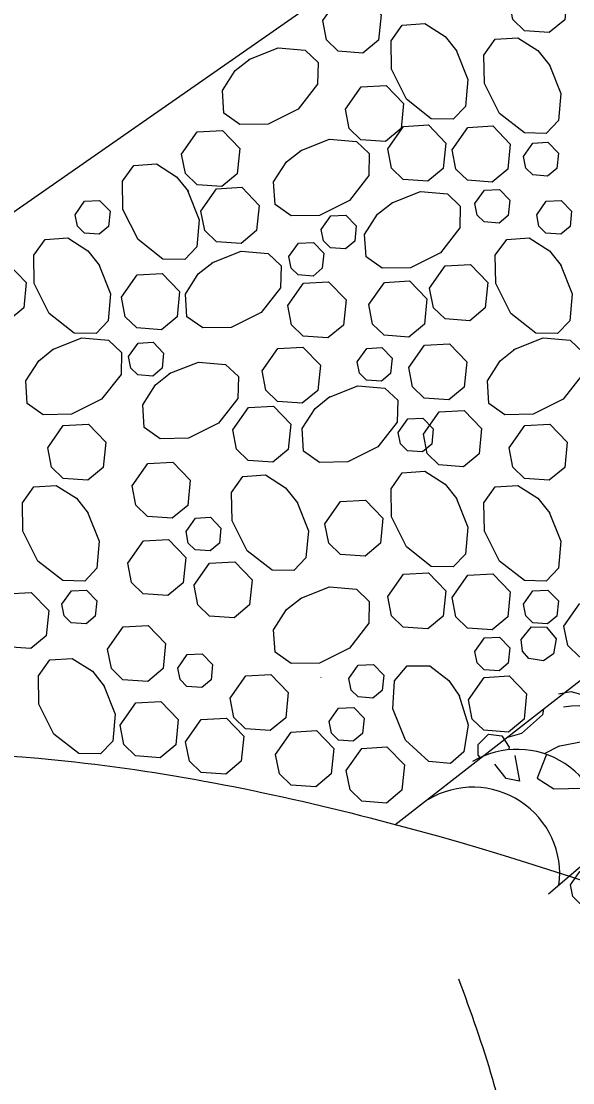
# Model space of a CAD drawing. Extents: x 6707406 to 6714471, y 1868570 to 1872341.
# Drawn here: x 6710587.1 to 6710648.3, y 1870316.7 to 1870434.5 of the extents above; entities that cross this region are included whole.
import ezdxf

# ---------------------------------------------------------------- set-up
doc = ezdxf.new("R2010")
doc.units = 0
doc.layers.add('60 Nongeo Data', color=7, linetype='Continuous')

msp = doc.modelspace()

# ---------------------------------------------------------------- linework, layer by layer
at = {"layer": '60 Nongeo Data'}
for p, q in [((6710451.72, 1870319.56), (6710722.11, 1870508.07)), ((6710705.7, 1870405.58), (6710628.54, 1870345.3)), ((6710717.45, 1870399.22), (6710645.56, 1870337.65))]:
    msp.add_line(p, q, dxfattribs=at)
for points in [[(6710641.22, 1870436.85), (6710642.96, 1870439.32), (6710645.73, 1870439.48), (6710647.66, 1870437.48), (6710647.39, 1870434.68), (6710645.67, 1870433.25), (6710642.93, 1870433.45), (6710641.64, 1870434.7), (6710641.22, 1870436.85)], [(6710620.55, 1870434.58), (6710622.29, 1870437.06), (6710625.06, 1870437.22), (6710627, 1870435.21), (6710626.72, 1870432.41), (6710625, 1870430.98), (6710622.26, 1870431.18), (6710620.97, 1870432.43), (6710620.55, 1870434.58)], [(6710635.33, 1870431.31), (6710636.62, 1870428.06), (6710636.36, 1870425.07), (6710635.01, 1870423.65), (6710632.58, 1870423.7), (6710629.83, 1870425.85), (6710628.16, 1870429.19), (6710628.11, 1870432.33), (6710629.36, 1870434.09), (6710631.86, 1870434.26), (6710634.1, 1870432.83), (6710635.41, 1870431.18)], [(6710645.64, 1870429.74), (6710646.93, 1870426.48), (6710646.67, 1870423.49), (6710645.32, 1870422.07), (6710642.9, 1870422.12), (6710640.14, 1870424.27), (6710638.47, 1870427.61), (6710638.42, 1870430.75), (6710639.68, 1870432.52), (6710642.18, 1870432.68), (6710644.41, 1870431.25), (6710645.72, 1870429.61)], [(6710612.35, 1870430.27), (6710615.61, 1870431.56), (6710618.6, 1870431.3), (6710620.02, 1870429.95), (6710619.97, 1870427.53), (6710617.82, 1870424.77), (6710614.48, 1870423.1), (6710611.34, 1870423.05), (6710609.58, 1870424.31), (6710609.41, 1870426.81), (6710610.84, 1870429.04), (6710612.49, 1870430.35)], [(6710623.06, 1870424.77), (6710624.8, 1870427.25), (6710627.58, 1870427.4), (6710629.51, 1870425.4), (6710629.23, 1870422.6), (6710627.51, 1870421.17), (6710624.77, 1870421.37), (6710623.48, 1870422.62), (6710623.06, 1870424.77)], [(6710604.88, 1870419.76), (6710606.62, 1870422.24), (6710609.4, 1870422.4), (6710611.33, 1870420.39), (6710611.05, 1870417.59), (6710609.34, 1870416.16), (6710606.59, 1870416.36), (6710605.3, 1870417.61), (6710604.88, 1870419.76)], [(6710627.74, 1870420.37), (6710629.48, 1870422.84), (6710632.25, 1870423), (6710634.18, 1870421), (6710633.9, 1870418.19), (6710632.19, 1870416.77), (6710629.45, 1870416.96), (6710628.16, 1870418.22), (6710627.74, 1870420.37)], [(6710634.89, 1870420.26), (6710636.63, 1870422.74), (6710639.41, 1870422.89), (6710641.34, 1870420.89), (6710641.06, 1870418.09), (6710639.34, 1870416.66), (6710636.6, 1870416.86), (6710635.31, 1870418.11), (6710634.89, 1870420.26)], [(6710618.03, 1870420.14), (6710621.29, 1870421.43), (6710624.28, 1870421.17), (6710625.7, 1870419.82), (6710625.65, 1870417.4), (6710623.5, 1870414.64), (6710620.16, 1870412.97), (6710617.02, 1870412.92), (6710615.26, 1870414.17), (6710615.09, 1870416.68), (6710616.52, 1870418.91), (6710618.17, 1870420.22)], [(6710642.81, 1870419.5), (6710643.85, 1870420.98), (6710645.52, 1870421.08), (6710646.67, 1870419.88), (6710646.51, 1870418.19), (6710645.48, 1870417.34), (6710643.83, 1870417.46), (6710643.06, 1870418.21), (6710642.81, 1870419.5)], [(6710605.55, 1870415.74), (6710606.84, 1870412.49), (6710606.58, 1870409.5), (6710605.23, 1870408.08), (6710602.81, 1870408.12), (6710600.05, 1870410.28), (6710598.38, 1870413.61), (6710598.33, 1870416.75), (6710599.58, 1870418.52), (6710602.09, 1870418.69), (6710604.32, 1870417.25), (6710605.63, 1870415.61)], [(6710607.03, 1870413.45), (6710608.77, 1870415.93), (6710611.55, 1870416.09), (6710613.48, 1870414.08), (6710613.2, 1870411.28), (6710611.48, 1870409.85), (6710608.74, 1870410.05), (6710607.45, 1870411.3), (6710607.03, 1870413.45)], [(6710628.13, 1870414.33), (6710631.38, 1870415.62), (6710634.37, 1870415.36), (6710635.79, 1870414.01), (6710635.75, 1870411.58), (6710633.59, 1870408.83), (6710630.26, 1870407.16), (6710627.12, 1870407.11), (6710625.35, 1870408.36), (6710625.18, 1870410.86), (6710626.62, 1870413.1), (6710628.26, 1870414.41)], [(6710637.42, 1870414.28), (6710638.47, 1870415.76), (6710640.13, 1870415.86), (6710641.29, 1870414.66), (6710641.12, 1870412.97), (6710640.09, 1870412.12), (6710638.45, 1870412.24), (6710637.67, 1870412.99), (6710637.42, 1870414.28)], [(6710593.08, 1870413.05), (6710594.12, 1870414.54), (6710595.79, 1870414.63), (6710596.95, 1870413.43), (6710596.78, 1870411.75), (6710595.75, 1870410.89), (6710594.11, 1870411.01), (6710593.33, 1870411.76), (6710593.08, 1870413.05)], [(6710644.27, 1870413.05), (6710645.32, 1870414.54), (6710646.98, 1870414.63), (6710648.14, 1870413.43), (6710647.97, 1870411.75), (6710646.95, 1870410.89), (6710645.3, 1870411.01), (6710644.52, 1870411.76), (6710644.27, 1870413.05)], [(6710620.38, 1870411.42), (6710621.42, 1870412.91), (6710623.09, 1870413), (6710624.24, 1870411.8), (6710624.08, 1870410.12), (6710623.05, 1870409.26), (6710621.4, 1870409.38), (6710620.63, 1870410.13), (6710620.38, 1870411.42)], [(6710595.71, 1870407.53), (6710597, 1870404.28), (6710596.74, 1870401.29), (6710595.39, 1870399.87), (6710592.96, 1870399.92), (6710590.21, 1870402.07), (6710588.54, 1870405.41), (6710588.49, 1870408.54), (6710589.74, 1870410.31), (6710592.25, 1870410.48), (6710594.48, 1870409.05), (6710595.79, 1870407.4)], [(6710646.9, 1870407.53), (6710648.19, 1870404.28), (6710647.93, 1870401.29), (6710646.58, 1870399.87), (6710644.16, 1870399.92), (6710641.4, 1870402.07), (6710639.74, 1870405.41), (6710639.68, 1870408.54), (6710640.94, 1870410.31), (6710643.44, 1870410.48), (6710645.68, 1870409.05), (6710646.99, 1870407.4)], [(6710616.79, 1870408.4), (6710617.83, 1870409.89), (6710619.5, 1870409.98), (6710620.66, 1870408.78), (6710620.49, 1870407.1), (6710619.46, 1870406.24), (6710617.81, 1870406.36), (6710617.04, 1870407.11), (6710616.79, 1870408.4)], [(6710608.24, 1870407.7), (6710611.5, 1870408.99), (6710614.49, 1870408.73), (6710615.91, 1870407.38), (6710615.86, 1870404.95), (6710613.71, 1870402.2), (6710610.38, 1870400.53), (6710607.23, 1870400.48), (6710605.47, 1870401.73), (6710605.3, 1870404.24), (6710606.73, 1870406.47), (6710608.38, 1870407.78)], [(6710581.2, 1870404.88), (6710582.94, 1870407.36), (6710585.71, 1870407.52), (6710587.65, 1870405.52), (6710587.37, 1870402.71), (6710585.65, 1870401.28), (6710582.91, 1870401.48), (6710581.62, 1870402.73), (6710581.2, 1870404.88)], [(6710632.39, 1870404.88), (6710634.13, 1870407.36), (6710636.91, 1870407.52), (6710638.84, 1870405.52), (6710638.56, 1870402.71), (6710636.84, 1870401.28), (6710634.1, 1870401.48), (6710632.81, 1870402.73), (6710632.39, 1870404.88)], [(6710598.21, 1870403.89), (6710599.95, 1870406.36), (6710602.73, 1870406.52), (6710604.66, 1870404.52), (6710604.38, 1870401.71), (6710602.67, 1870400.28), (6710599.92, 1870400.48), (6710598.63, 1870401.73), (6710598.22, 1870403.89)], [(6710616.67, 1870402.97), (6710618.41, 1870405.44), (6710621.19, 1870405.6), (6710623.12, 1870403.6), (6710622.84, 1870400.79), (6710621.12, 1870399.37), (6710618.38, 1870399.57), (6710617.09, 1870400.82), (6710616.67, 1870402.97)], [(6710625.64, 1870403.07), (6710627.38, 1870405.54), (6710630.16, 1870405.7), (6710632.09, 1870403.7), (6710631.81, 1870400.9), (6710630.1, 1870399.47), (6710627.35, 1870399.67), (6710626.07, 1870400.92), (6710625.65, 1870403.07)], [(6710590.55, 1870398.08), (6710593.81, 1870399.37), (6710596.79, 1870399.11), (6710598.21, 1870397.76), (6710598.17, 1870395.33), (6710596.01, 1870392.58), (6710592.68, 1870390.91), (6710589.54, 1870390.86), (6710587.77, 1870392.11), (6710587.6, 1870394.61), (6710589.04, 1870396.85), (6710590.68, 1870398.16)], [(6710599.01, 1870397.31), (6710600.05, 1870398.8), (6710601.72, 1870398.89), (6710602.87, 1870397.69), (6710602.71, 1870396.01), (6710601.68, 1870395.15), (6710600.03, 1870395.27), (6710599.26, 1870396.02), (6710599.01, 1870397.31)], [(6710630.07, 1870396.1), (6710631.81, 1870398.57), (6710634.59, 1870398.73), (6710636.52, 1870396.73), (6710636.24, 1870393.93), (6710634.52, 1870392.5), (6710631.78, 1870392.7), (6710630.49, 1870393.95), (6710630.07, 1870396.1)], [(6710641.74, 1870398.08), (6710645, 1870399.37), (6710647.99, 1870399.11), (6710649.41, 1870397.76), (6710649.36, 1870395.33), (6710647.21, 1870392.58), (6710643.87, 1870390.91), (6710640.73, 1870390.86), (6710638.97, 1870392.11), (6710638.8, 1870394.61), (6710640.23, 1870396.85), (6710641.88, 1870398.16)], [(6710613.82, 1870395.72), (6710615.56, 1870398.2), (6710618.33, 1870398.36), (6710620.27, 1870396.35), (6710619.99, 1870393.55), (6710618.27, 1870392.12), (6710615.53, 1870392.32), (6710614.24, 1870393.57), (6710613.82, 1870395.72)], [(6710624.37, 1870396.74), (6710625.42, 1870398.22), (6710627.08, 1870398.32), (6710628.24, 1870397.12), (6710628.07, 1870395.44), (6710627.04, 1870394.58), (6710625.4, 1870394.7), (6710624.62, 1870395.45), (6710624.37, 1870396.74)], [(6710603.51, 1870395.41), (6710606.77, 1870396.69), (6710609.76, 1870396.44), (6710611.18, 1870395.09), (6710611.13, 1870392.66), (6710608.98, 1870389.91), (6710605.64, 1870388.24), (6710602.5, 1870388.18), (6710600.74, 1870389.44), (6710600.57, 1870391.94), (6710602, 1870394.18), (6710603.65, 1870395.49)], [(6710621.19, 1870392.78), (6710624.44, 1870394.07), (6710627.43, 1870393.81), (6710628.85, 1870392.46), (6710628.81, 1870390.03), (6710626.65, 1870387.28), (6710623.32, 1870385.61), (6710620.18, 1870385.55), (6710618.41, 1870386.81), (6710618.25, 1870389.31), (6710619.68, 1870391.55), (6710621.32, 1870392.86)], [(6710610.55, 1870389.18), (6710612.29, 1870391.65), (6710615.06, 1870391.81), (6710616.99, 1870389.81), (6710616.71, 1870387), (6710615, 1870385.58), (6710612.26, 1870385.78), (6710610.97, 1870387.03), (6710610.55, 1870389.18)], [(6710628.92, 1870388.9), (6710629.96, 1870390.39), (6710631.63, 1870390.48), (6710632.79, 1870389.28), (6710632.62, 1870387.6), (6710631.59, 1870386.74), (6710629.94, 1870386.86), (6710629.17, 1870387.61), (6710628.92, 1870388.9)], [(6710631.71, 1870388.69), (6710633.45, 1870391.17), (6710636.23, 1870391.32), (6710638.16, 1870389.32), (6710637.88, 1870386.52), (6710636.16, 1870385.09), (6710633.42, 1870385.29), (6710632.13, 1870386.54), (6710631.71, 1870388.69)], [(6710590.03, 1870387.18), (6710591.76, 1870389.65), (6710594.54, 1870389.81), (6710596.47, 1870387.81), (6710596.19, 1870385), (6710594.48, 1870383.58), (6710591.74, 1870383.77), (6710590.45, 1870385.03), (6710590.03, 1870387.18)], [(6710641.22, 1870387.18), (6710642.96, 1870389.65), (6710645.73, 1870389.81), (6710647.66, 1870387.81), (6710647.39, 1870385), (6710645.67, 1870383.58), (6710642.93, 1870383.77), (6710641.64, 1870385.03), (6710641.22, 1870387.18)], [(6710599.39, 1870382.97), (6710601.13, 1870385.44), (6710603.91, 1870385.6), (6710605.84, 1870383.6), (6710605.56, 1870380.8), (6710603.85, 1870379.37), (6710601.1, 1870379.57), (6710599.81, 1870380.82), (6710599.39, 1870382.97)], [(6710635.33, 1870381.64), (6710636.62, 1870378.39), (6710636.36, 1870375.4), (6710635.01, 1870373.98), (6710632.58, 1870374.02), (6710629.83, 1870376.18), (6710628.16, 1870379.51), (6710628.11, 1870382.65), (6710629.36, 1870384.42), (6710631.86, 1870384.59), (6710634.1, 1870383.15), (6710635.41, 1870381.51)], [(6710617.65, 1870381.22), (6710618.94, 1870377.97), (6710618.68, 1870374.98), (6710617.33, 1870373.56), (6710614.91, 1870373.6), (6710612.15, 1870375.76), (6710610.49, 1870379.09), (6710610.43, 1870382.23), (6710611.69, 1870384), (6710614.19, 1870384.17), (6710616.42, 1870382.73), (6710617.73, 1870381.09)], [(6710594.45, 1870380.06), (6710595.74, 1870376.81), (6710595.48, 1870373.82), (6710594.13, 1870372.4), (6710591.7, 1870372.45), (6710588.95, 1870374.6), (6710587.28, 1870377.94), (6710587.23, 1870381.07), (6710588.48, 1870382.84), (6710590.98, 1870383.01), (6710593.22, 1870381.58), (6710594.53, 1870379.93)], [(6710645.64, 1870380.06), (6710646.93, 1870376.81), (6710646.67, 1870373.82), (6710645.32, 1870372.4), (6710642.9, 1870372.45), (6710640.14, 1870374.6), (6710638.47, 1870377.94), (6710638.42, 1870381.07), (6710639.68, 1870382.84), (6710642.18, 1870383.01), (6710644.41, 1870381.58), (6710645.72, 1870379.93)], [(6710620.78, 1870378.76), (6710622.51, 1870381.24), (6710625.29, 1870381.39), (6710627.22, 1870379.39), (6710626.94, 1870376.59), (6710625.23, 1870375.16), (6710622.49, 1870375.36), (6710621.2, 1870376.61), (6710620.78, 1870378.76)], [(6710605.37, 1870377.9), (6710606.41, 1870379.38), (6710608.08, 1870379.48), (6710609.24, 1870378.28), (6710609.07, 1870376.6), (6710608.04, 1870375.74), (6710606.39, 1870375.86), (6710605.62, 1870376.61), (6710605.37, 1870377.9)], [(6710598.91, 1870374.38), (6710600.64, 1870376.85), (6710603.42, 1870377.01), (6710605.35, 1870375.01), (6710605.07, 1870372.2), (6710603.36, 1870370.78), (6710600.61, 1870370.98), (6710599.33, 1870372.23), (6710598.91, 1870374.38)], [(6710606.25, 1870371.92), (6710607.99, 1870374.39), (6710610.77, 1870374.55), (6710612.7, 1870372.55), (6710612.42, 1870369.75), (6710610.71, 1870368.32), (6710607.96, 1870368.52), (6710606.68, 1870369.77), (6710606.26, 1870371.92)], [(6710627.74, 1870370.7), (6710629.48, 1870373.17), (6710632.25, 1870373.33), (6710634.18, 1870371.33), (6710633.9, 1870368.52), (6710632.19, 1870367.09), (6710629.45, 1870367.29), (6710628.16, 1870368.54), (6710627.74, 1870370.69)], [(6710634.89, 1870370.59), (6710636.63, 1870373.06), (6710639.41, 1870373.22), (6710641.34, 1870371.22), (6710641.06, 1870368.42), (6710639.34, 1870366.99), (6710636.6, 1870367.19), (6710635.31, 1870368.44), (6710634.89, 1870370.59)], [(6710591.61, 1870369.83), (6710592.66, 1870371.31), (6710594.32, 1870371.4), (6710595.48, 1870370.2), (6710595.31, 1870368.52), (6710594.28, 1870367.67), (6710592.64, 1870367.78), (6710591.86, 1870368.53), (6710591.61, 1870369.82)], [(6710618.03, 1870370.47), (6710621.29, 1870371.76), (6710624.28, 1870371.5), (6710625.7, 1870370.15), (6710625.65, 1870367.72), (6710623.5, 1870364.97), (6710620.16, 1870363.3), (6710617.02, 1870363.25), (6710615.26, 1870364.5), (6710615.09, 1870367), (6710616.52, 1870369.24), (6710618.17, 1870370.55)], [(6710642.81, 1870369.83), (6710643.85, 1870371.31), (6710645.52, 1870371.4), (6710646.67, 1870370.2), (6710646.51, 1870368.52), (6710645.48, 1870367.67), (6710643.83, 1870367.78), (6710643.06, 1870368.53), (6710642.81, 1870369.82)], [(6710583.7, 1870368.5), (6710585.44, 1870370.98), (6710588.21, 1870371.14), (6710590.15, 1870369.14), (6710589.87, 1870366.33), (6710588.15, 1870364.9), (6710585.41, 1870365.1), (6710584.12, 1870366.35), (6710583.7, 1870368.5)], [(6710647.29, 1870367.41), (6710649.03, 1870369.89), (6710651.81, 1870370.04), (6710653.74, 1870368.04), (6710653.46, 1870365.24), (6710651.74, 1870363.81), (6710649, 1870364.01), (6710647.71, 1870365.26), (6710647.29, 1870367.41)], [(6710596.67, 1870364.85), (6710598.41, 1870367.32), (6710601.18, 1870367.48), (6710603.11, 1870365.48), (6710602.83, 1870362.68), (6710601.12, 1870361.25), (6710598.38, 1870361.45), (6710597.09, 1870362.7), (6710596.67, 1870364.85)], [(6710642.54, 1870365.93), (6710643.7, 1870367.32), (6710645.36, 1870367.29), (6710646.43, 1870366), (6710646.13, 1870364.34), (6710645.04, 1870363.56), (6710643.41, 1870363.81), (6710642.69, 1870364.62), (6710642.54, 1870365.92)], [(6710637.42, 1870364.6), (6710638.47, 1870366.09), (6710640.13, 1870366.19), (6710641.29, 1870364.98), (6710641.12, 1870363.3), (6710640.09, 1870362.44), (6710638.45, 1870362.56), (6710637.67, 1870363.31), (6710637.42, 1870364.6)], [(6710604.46, 1870362.75), (6710605.5, 1870364.24), (6710607.17, 1870364.34), (6710608.32, 1870363.13), (6710608.16, 1870361.45), (6710607.13, 1870360.59), (6710605.48, 1870360.71), (6710604.71, 1870361.46), (6710604.46, 1870362.75)], [(6710596.22, 1870360.88), (6710597.51, 1870357.63), (6710597.26, 1870354.64), (6710595.9, 1870353.22), (6710593.48, 1870353.26), (6710590.72, 1870355.42), (6710589.06, 1870358.75), (6710589, 1870361.89), (6710590.26, 1870363.66), (6710592.76, 1870363.82), (6710595, 1870362.39), (6710596.31, 1870360.75)], [(6710623.44, 1870361.58), (6710624.48, 1870363.06), (6710626.15, 1870363.16), (6710627.31, 1870361.96), (6710627.14, 1870360.27), (6710626.11, 1870359.42), (6710624.46, 1870359.54), (6710623.69, 1870360.29), (6710623.44, 1870361.58)], [(6710610.27, 1870359.41), (6710612.01, 1870361.88), (6710614.79, 1870362.04), (6710616.72, 1870360.04), (6710616.44, 1870357.23), (6710614.72, 1870355.81), (6710611.98, 1870356.01), (6710610.69, 1870357.26), (6710610.27, 1870359.41)], [(6710635.64, 1870359.78), (6710636.67, 1870356.43), (6710636.18, 1870353.47), (6710634.72, 1870352.16), (6710632.31, 1870352.39), (6710629.73, 1870354.76), (6710628.33, 1870358.21), (6710628.51, 1870361.34), (6710629.9, 1870363.01), (6710632.41, 1870362.98), (6710634.53, 1870361.38), (6710635.71, 1870359.64)], [(6710620.38, 1870361.71), (6710620.38, 1870361.75)], [(6710636.7, 1870359.24), (6710638.44, 1870361.71), (6710641.22, 1870361.87), (6710643.15, 1870359.87), (6710642.87, 1870357.06), (6710641.15, 1870355.64), (6710638.41, 1870355.84), (6710637.12, 1870357.09), (6710636.7, 1870359.24)], [(6710646.69, 1870359.87), (6710648.05, 1870360.14), (6710650.62, 1870359.43), (6710651.65, 1870358.02), (6710651.37, 1870356.65)], [(6710598.06, 1870356.4), (6710599.8, 1870358.88), (6710602.58, 1870359.04), (6710604.51, 1870357.03), (6710604.23, 1870354.23), (6710602.52, 1870352.8), (6710599.77, 1870353), (6710598.48, 1870354.25), (6710598.06, 1870356.4)], [(6710621.26, 1870356.8), (6710622.3, 1870358.28), (6710623.97, 1870358.38), (6710625.13, 1870357.18), (6710624.96, 1870355.49), (6710623.93, 1870354.64), (6710622.28, 1870354.76), (6710621.51, 1870355.51), (6710621.26, 1870356.8)], [(6710645.03, 1870358.18), (6710644.91, 1870357.56), (6710642.57, 1870355.5), (6710641.02, 1870355.05)], [(6710605.33, 1870354.57), (6710607.07, 1870357.05), (6710609.85, 1870357.2), (6710611.78, 1870355.2), (6710611.5, 1870352.4), (6710609.78, 1870350.97), (6710607.04, 1870351.17), (6710605.75, 1870352.42), (6710605.33, 1870354.57)], [(6710615.31, 1870353.17), (6710617.05, 1870355.65), (6710619.83, 1870355.81), (6710621.76, 1870353.81), (6710621.48, 1870351), (6710619.76, 1870349.57), (6710617.02, 1870349.77), (6710615.73, 1870351.02), (6710615.31, 1870353.17)], [(6710637.78, 1870354.28), (6710638.93, 1870355.41), (6710640.41, 1870355.22), (6710641.23, 1870353.98), (6710641.14, 1870353.68)], [(6710623.15, 1870351.37), (6710624.89, 1870353.84), (6710627.66, 1870354), (6710629.59, 1870352), (6710629.31, 1870349.2), (6710627.6, 1870347.77), (6710624.86, 1870347.97), (6710623.57, 1870349.22), (6710623.15, 1870351.37)], [(6710638, 1870352.81), (6710637.79, 1870353.1), (6710637.78, 1870354.27)], [(6710645.13, 1870353.24), (6710645.13, 1870353.25), (6710646.78, 1870354.13)], [(6710646.65, 1870354.08), (6710649.72, 1870354.69), (6710652.29, 1870353.98), (6710653.32, 1870352.56), (6710652.89, 1870350.45), (6710650.68, 1870348.49)], [(6710641.86, 1870353.05), (6710642.37, 1870350.21), (6710640.87, 1870350.49), (6710639.62, 1870352.09)], [(6710645.31, 1870353.1), (6710644.32, 1870350.54), (6710646.16, 1870349.34), (6710649.44, 1870349.42), (6710650.65, 1870348.51)], [(6710648.03, 1870338.68), (6710649.07, 1870340.17), (6710650.74, 1870340.26), (6710651.89, 1870339.06), (6710651.73, 1870337.38), (6710650.7, 1870336.52), (6710649.05, 1870336.64), (6710648.28, 1870337.39), (6710648.03, 1870338.68)]]:
    msp.add_lwpolyline(points, dxfattribs=at)
for centre, radius, start, end in [((6710648.77, 1870349.55), 9, 12.7206, 99.7708), ((6710642.1, 1870344.09), 9.64, 352.5699, 120.8064), ((6710637.18, 1870339.89), 9.64, 352.5699, 120.8064)]:
    msp.add_arc(centre, radius, start, end, dxfattribs=at)
for points in [[(6710505.99, 1870337.51), (6710532.99, 1870347.83), (6710590.83, 1870352.57), (6710625.79, 1870346.13), (6710776.97, 1870278.77)], [(6710635.61, 1870328.27), (6710641.74, 1870305.49), (6710638.82, 1870286.79), (6710626.85, 1870275.11)]]:
    msp.add_spline(points, degree=3, dxfattribs=at)

doc.saveas('drawing.dxf')
